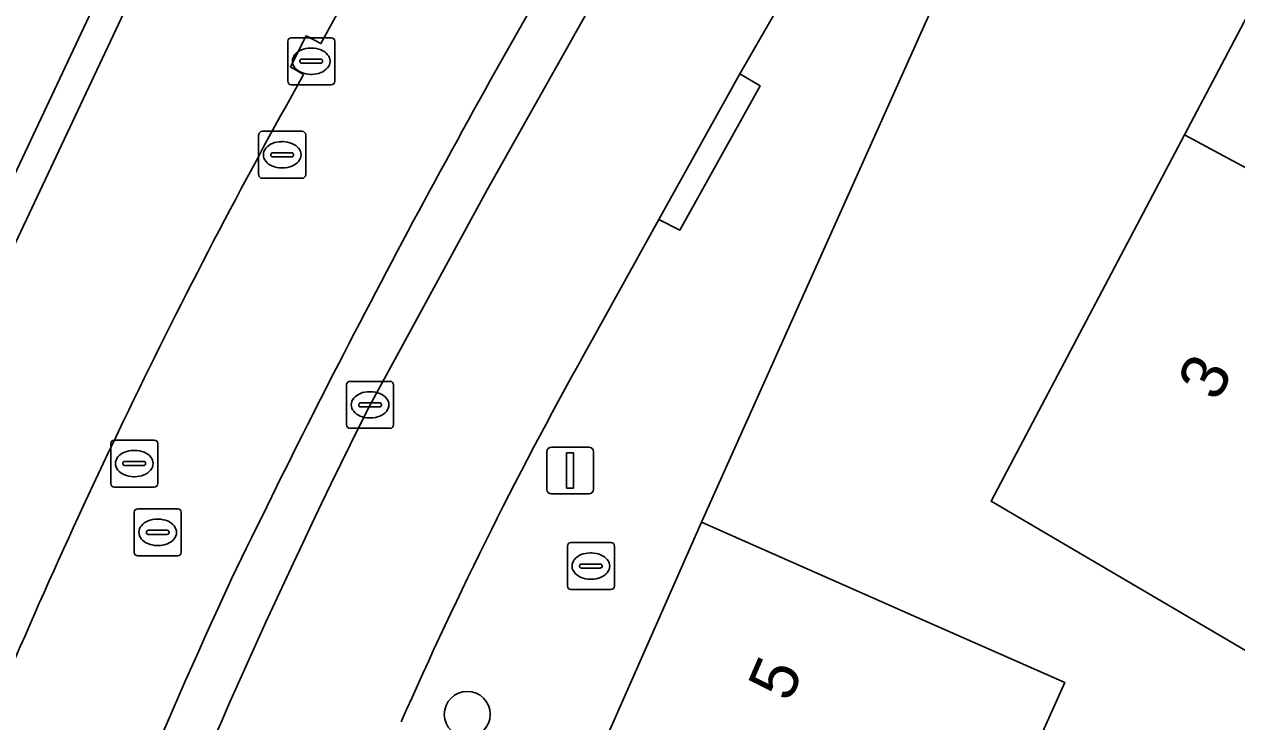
# Model space of a CAD drawing. Extents: x 161771 to 163125, y 382475 to 383179.
# Drawn here: x 161823.69 to 161849.5, y 383112.63 to 383127.48 of the extents above; entities that cross this region are included whole.
import ezdxf

# ---------------------------------------------------------------- set-up
doc = ezdxf.new("R2010")
doc.units = 0
for name, color, linetype in [('IMGEO_Boom', 7, 'Continuous'), ('IMGEO_Brandkraan', 7, 'Continuous'), ('IMGEO_Erf', 7, 'Continuous'), ('IMGEO_Fietspad_gesloten', 7, 'Continuous'), ('IMGEO_Kademuur', 7, 'Continuous'), ('IMGEO_Kolk', 7, 'Continuous'), ('IMGEO_Lichtmast', 7, 'Continuous'), ('IMGEO_Pand', 7, 'Continuous'), ('IMGEO_Pand_nummerreeks', 7, 'Continuous'), ('IMGEO_Rijbaan_lokaal_gesloten', 7, 'Continuous'), ('IMGEO_Rioolput', 7, 'Continuous'), ('IMGEO_Verkeerseiland_open', 7, 'Continuous'), ('IMGEO_Voetpad_open', 7, 'Continuous'), ('IMGEO_Waterloop', 7, 'Continuous')]:
    doc.layers.add(name, color=color, linetype=linetype)

msp = doc.modelspace()

# ---------------------------------------------------------------- linework, layer by layer
at = {"layer": 'IMGEO_Boom'}
msp.add_circle((161833.119, 383112.791), 0.489, dxfattribs=at)
at = {"layer": 'IMGEO_Brandkraan'}
for p, q in [((161835.249, 383115.522), (161835.249, 383116.374)), ((161835.324, 383116.448), (161836.176, 383116.448)), ((161836.25, 383116.374), (161836.25, 383115.522)), ((161835.737, 383116.228), (161835.762, 383116.228)), ((161835.508, 383115.942), (161835.508, 383115.954)), ((161835.946, 383115.905), (161835.548, 383115.905)), ((161835.551, 383115.991), (161835.949, 383115.991)), ((161835.992, 383115.954), (161835.992, 383115.942)), ((161835.76, 383115.668), (161835.735, 383115.668)), ((161836.176, 383115.448), (161835.324, 383115.448))]:
    msp.add_line(p, q, dxfattribs=at)
for points in [[(161835.249, 383115.522), (161835.249, 383116.374)], [(161835.324, 383116.448), (161836.176, 383116.448)], [(161836.25, 383116.374), (161836.25, 383115.522)], [(161836.176, 383115.448), (161835.324, 383115.448)]]:
    msp.add_lwpolyline(points, dxfattribs=at)
for centre, radius, start, end in [((161835.326, 383116.372), 0.0765, 91.552, 178.448), ((161835.326, 383116.372), 0.0765, 91.552, 178.448), ((161836.174, 383116.372), 0.0765, 1.552, 88.448), ((161836.174, 383116.372), 0.0765, 1.552, 88.448), ((161835.548, 383115.951), 0.0403, 85.8775, 175.7526), ((161835.545, 383115.941), 0.0366, 178.938, 274.7102), ((161835.949, 383115.948), 0.043, 264.8664, 352.4533), ((161835.953, 383115.953), 0.0386, 1.7309, 96.639), ((161835.326, 383115.524), 0.0765, 181.552, 268.448), ((161835.326, 383115.524), 0.0765, 181.552, 268.448), ((161836.174, 383115.524), 0.0765, 271.552, 358.448), ((161836.174, 383115.524), 0.0765, 271.552, 358.448)]:
    msp.add_arc(centre, radius, start, end, dxfattribs=at)
for centre, major_axis, ratio, start_param, end_param in [((161835.736, 383115.948), (-0.387, 0.002), 0.722429, 4.712389, 7.853982), ((161835.761, 383115.948), (-0.39, 0.002), 0.717154, 1.570796, 4.712389)]:
    msp.add_ellipse(centre, major_axis=major_axis, ratio=ratio, start_param=start_param, end_param=end_param, dxfattribs=at)
at = {"layer": 'IMGEO_Erf'}
msp.add_lwpolyline([(161854.053, 383135.016), (161845.553, 383132.186), (161845.336, 383131.748), (161845.048, 383131.866), (161844.287, 383130.685), (161838.104, 383116.879), (161842.679, 383114.859), (161845.835, 383113.466), (161844.649, 383110.832)], dxfattribs=at)
msp.add_lwpolyline([(161857.966, 383133.582), (161859.652, 383132.746), (161862.05, 383131.558), (161859.711, 383127.14), (161856.369, 383120.828), (161852.087, 383112.742), (161848.581, 383114.799), (161844.268, 383117.328), (161848.381, 383125.126), (161852.425, 383132.793), (161856.463, 383130.733)], close=True, dxfattribs=at)
at = {"layer": 'IMGEO_Fietspad_gesloten'}
msp.add_lwpolyline([(161835.423, 383129.462), (161835.347, 383129.502), (161838.669, 383135.131), (161840.254, 383138.363), (161837.046, 383139.657), (161832.464, 383131.549), (161830.003, 383127.07), (161829.692, 383127.233), (161829.354, 383126.572), (161829.636, 383126.412)], dxfattribs=at)
for centre, radius, start, end in [((162004.515, 383030.867), 195.737, 149.75428, 154.32486), ((161947.408, 383060.512), 134.956, 150.77041, 157.61116), ((161955.868, 383056.454), 140.822, 155.13185, 159.56941)]:
    msp.add_arc(centre, radius, start, end, dxfattribs=at)
at = {"layer": 'IMGEO_Kademuur'}
msp.add_lwpolyline([(161833.251, 383143.535), (161832.172, 383144.047), (161831.556, 383144.347), (161831.266, 383143.731), (161832.389, 383143.204), (161818.428, 383113.544), (161818.996, 383113.28)], close=True, dxfattribs=at)
at = {"layer": 'IMGEO_Kolk'}
for p, q in [((161830.55, 383118.954), (161830.55, 383119.806)), ((161830.625, 383119.88), (161831.477, 383119.88)), ((161831.038, 383119.66), (161831.063, 383119.66)), ((161831.551, 383119.806), (161831.551, 383118.954)), ((161830.852, 383119.423), (161831.25, 383119.423)), ((161830.809, 383119.374), (161830.809, 383119.386)), ((161831.247, 383119.337), (161830.849, 383119.337)), ((161831.293, 383119.386), (161831.293, 383119.374)), ((161831.061, 383119.1), (161831.036, 383119.1)), ((161831.477, 383118.88), (161830.625, 383118.88))]:
    msp.add_line(p, q, dxfattribs=at)
for points in [[(161830.55, 383118.954), (161830.55, 383119.806)], [(161830.625, 383119.88), (161831.477, 383119.88)], [(161831.551, 383119.806), (161831.551, 383118.954)], [(161831.477, 383118.88), (161830.625, 383118.88)]]:
    msp.add_lwpolyline(points, dxfattribs=at)
for centre, radius, start, end in [((161830.627, 383119.804), 0.0765, 91.552, 178.448), ((161830.627, 383119.804), 0.0765, 91.552, 178.448), ((161831.475, 383119.804), 0.0765, 1.552, 88.448), ((161831.475, 383119.804), 0.0765, 1.552, 88.448), ((161830.849, 383119.383), 0.0403, 85.8775, 175.7526), ((161831.254, 383119.385), 0.0386, 1.7309, 96.639), ((161830.846, 383119.373), 0.0366, 178.938, 274.7102), ((161831.25, 383119.38), 0.043, 264.8664, 352.4533), ((161830.627, 383118.956), 0.0765, 181.552, 268.448), ((161830.627, 383118.956), 0.0765, 181.552, 268.448), ((161831.475, 383118.956), 0.0765, 271.552, 358.448), ((161831.475, 383118.956), 0.0765, 271.552, 358.448)]:
    msp.add_arc(centre, radius, start, end, dxfattribs=at)
for centre, major_axis, ratio, start_param, end_param in [((161831.037, 383119.38), (-0.387, 0.002), 0.722429, 4.712389, 7.853982), ((161831.062, 383119.38), (-0.39, 0.002), 0.717154, 1.570796, 4.712389)]:
    msp.add_ellipse(centre, major_axis=major_axis, ratio=ratio, start_param=start_param, end_param=end_param, dxfattribs=at)
at = {"layer": 'IMGEO_Lichtmast'}
for p, q in [((161834.813, 383117.582), (161834.813, 383118.382)), ((161834.813, 383118.382), (161834.813, 383117.582)), ((161834.913, 383118.482), (161835.703, 383118.482)), ((161835.703, 383118.482), (161834.913, 383118.482)), ((161835.803, 383118.382), (161835.803, 383117.582)), ((161835.803, 383117.582), (161835.803, 383118.382)), ((161835.703, 383117.482), (161834.913, 383117.482)), ((161834.913, 383117.482), (161835.703, 383117.482))]:
    msp.add_line(p, q, dxfattribs=at)
msp.add_lwpolyline([(161835.233, 383118.357), (161835.383, 383118.357), (161835.383, 383117.607), (161835.233, 383117.607), (161835.233, 383118.357)], dxfattribs=at)
for centre, start, end in [((161834.913, 383118.382), 90, 180), ((161834.913, 383118.382), 90, 180), ((161835.703, 383118.382), 0, 90), ((161835.703, 383118.382), 360, 90), ((161834.913, 383117.582), 180, 270), ((161834.913, 383117.582), 180, 270), ((161835.703, 383117.582), 270, 0), ((161835.703, 383117.582), 270, 0)]:
    msp.add_arc(centre, 0.1, start, end, dxfattribs=at)
at = {"layer": 'IMGEO_Pand'}
for points in [[(161862.05, 383131.558), (161859.652, 383132.746), (161857.966, 383133.582), (161856.463, 383130.733), (161852.425, 383132.793), (161848.381, 383125.126), (161856.369, 383120.828), (161859.711, 383127.14)], [(161848.381, 383125.126), (161844.268, 383117.328), (161848.581, 383114.799), (161852.087, 383112.742), (161856.369, 383120.828)], [(161845.393, 383108.074), (161846.3, 383110.089), (161844.649, 383110.832), (161845.835, 383113.466), (161842.679, 383114.859), (161838.104, 383116.879), (161836.053, 383112.233)]]:
    msp.add_lwpolyline(points, close=True, dxfattribs=at)
at = {"layer": 'IMGEO_Rijbaan_lokaal_gesloten'}
for points in [[(161835.743, 383120.703), (161837.199, 383123.325), (161838.923, 383126.428), (161840.413, 383129.016), (161842.25, 383132.179), (161845.416, 383137.209), (161845.631, 383137.552), (161846.349, 383138.362)], [(161839.463, 383134.711), (161838.078, 383132.014), (161833.542, 383123.957), (161831.051, 383119.38)]]:
    msp.add_lwpolyline(points, dxfattribs=at)
for centre, radius, start, end in [((161917.908, 383074.636), 94.198, 150.72226, 156.21014), ((161958.587, 383055.397), 142.686, 153.35792, 159.36665)]:
    msp.add_arc(centre, radius, start, end, dxfattribs=at)
at = {"layer": 'IMGEO_Rioolput'}
for p, q in [((161829.372, 383127.194), (161830.224, 383127.194)), ((161829.297, 383126.268), (161829.297, 383127.12)), ((161829.785, 383126.974), (161829.81, 383126.974)), ((161830.298, 383127.12), (161830.298, 383126.268)), ((161829.556, 383126.688), (161829.556, 383126.7)), ((161829.994, 383126.651), (161829.596, 383126.651)), ((161829.599, 383126.737), (161829.997, 383126.737)), ((161830.04, 383126.7), (161830.04, 383126.688)), ((161829.808, 383126.414), (161829.783, 383126.414)), ((161830.224, 383126.194), (161829.372, 383126.194)), ((161828.679, 383124.276), (161828.679, 383125.128)), ((161828.754, 383125.202), (161829.606, 383125.202)), ((161829.68, 383125.128), (161829.68, 383124.276)), ((161829.167, 383124.982), (161829.192, 383124.982)), ((161828.938, 383124.696), (161828.938, 383124.708)), ((161829.376, 383124.659), (161828.978, 383124.659)), ((161828.981, 383124.745), (161829.379, 383124.745)), ((161829.422, 383124.708), (161829.422, 383124.696)), ((161829.19, 383124.422), (161829.165, 383124.422)), ((161829.606, 383124.202), (161828.754, 383124.202)), ((161825.606, 383118.63), (161826.458, 383118.63)), ((161825.531, 383117.704), (161825.531, 383118.556)), ((161826.019, 383118.41), (161826.044, 383118.41)), ((161826.532, 383118.556), (161826.532, 383117.704)), ((161825.79, 383118.124), (161825.79, 383118.136)), ((161825.833, 383118.173), (161826.231, 383118.173)), ((161826.274, 383118.136), (161826.274, 383118.124)), ((161826.228, 383118.087), (161825.83, 383118.087)), ((161826.042, 383117.85), (161826.017, 383117.85)), ((161826.458, 383117.63), (161825.606, 383117.63)), ((161826.03, 383116.24), (161826.03, 383117.092)), ((161826.105, 383117.166), (161826.957, 383117.166)), ((161827.031, 383117.092), (161827.031, 383116.24)), ((161826.518, 383116.946), (161826.543, 383116.946)), ((161826.289, 383116.66), (161826.289, 383116.672)), ((161826.727, 383116.623), (161826.329, 383116.623)), ((161826.332, 383116.709), (161826.73, 383116.709)), ((161826.773, 383116.672), (161826.773, 383116.66)), ((161826.541, 383116.386), (161826.516, 383116.386)), ((161826.957, 383116.166), (161826.105, 383116.166))]:
    msp.add_line(p, q, dxfattribs=at)
for points in [[(161829.372, 383127.194), (161830.224, 383127.194)], [(161829.297, 383126.268), (161829.297, 383127.12)], [(161830.298, 383127.12), (161830.298, 383126.268)], [(161830.224, 383126.194), (161829.372, 383126.194)], [(161828.679, 383124.276), (161828.679, 383125.128)], [(161828.754, 383125.202), (161829.606, 383125.202)], [(161829.68, 383125.128), (161829.68, 383124.276)], [(161829.606, 383124.202), (161828.754, 383124.202)], [(161825.606, 383118.63), (161826.458, 383118.63)], [(161825.531, 383117.704), (161825.531, 383118.556)], [(161826.532, 383118.556), (161826.532, 383117.704)], [(161826.458, 383117.63), (161825.606, 383117.63)], [(161826.03, 383116.24), (161826.03, 383117.092)], [(161826.105, 383117.166), (161826.957, 383117.166)], [(161827.031, 383117.092), (161827.031, 383116.24)], [(161826.957, 383116.166), (161826.105, 383116.166)]]:
    msp.add_lwpolyline(points, dxfattribs=at)
for centre, radius, start, end in [((161829.374, 383127.118), 0.0765, 91.552, 178.448), ((161829.374, 383127.118), 0.0765, 91.552, 178.448), ((161830.222, 383127.118), 0.0765, 1.552, 88.448), ((161830.222, 383127.118), 0.0765, 1.552, 88.448), ((161829.596, 383126.697), 0.0403, 85.8775, 175.7526), ((161829.593, 383126.687), 0.0366, 178.938, 274.7102), ((161829.997, 383126.694), 0.043, 264.8664, 352.4533), ((161830.001, 383126.699), 0.0386, 1.7309, 96.639), ((161829.374, 383126.27), 0.0765, 181.552, 268.448), ((161829.374, 383126.27), 0.0765, 181.552, 268.448), ((161830.222, 383126.27), 0.0765, 271.552, 358.448), ((161830.222, 383126.27), 0.0765, 271.552, 358.448), ((161828.756, 383125.126), 0.0765, 91.552, 178.448), ((161828.756, 383125.126), 0.0765, 91.552, 178.448), ((161829.604, 383125.126), 0.0765, 1.552, 88.448), ((161829.604, 383125.126), 0.0765, 1.552, 88.448), ((161828.978, 383124.705), 0.0403, 85.8775, 175.7526), ((161828.975, 383124.695), 0.0366, 178.938, 274.7102), ((161829.379, 383124.702), 0.043, 264.8664, 352.4533), ((161829.383, 383124.707), 0.0386, 1.7309, 96.639), ((161828.756, 383124.278), 0.0765, 181.552, 268.448), ((161828.756, 383124.278), 0.0765, 181.552, 268.448), ((161829.604, 383124.278), 0.0765, 271.552, 358.448), ((161829.604, 383124.278), 0.0765, 271.552, 358.448), ((161825.608, 383118.554), 0.0765, 91.552, 178.448), ((161825.608, 383118.554), 0.0765, 91.552, 178.448), ((161826.456, 383118.554), 0.0765, 1.552, 88.448), ((161826.456, 383118.554), 0.0765, 1.552, 88.448), ((161825.83, 383118.133), 0.0403, 85.8775, 175.7526), ((161825.827, 383118.123), 0.0366, 178.938, 274.7102), ((161826.231, 383118.13), 0.043, 264.8664, 352.4533), ((161826.235, 383118.135), 0.0386, 1.7309, 96.639), ((161825.608, 383117.706), 0.0765, 181.552, 268.448), ((161825.608, 383117.706), 0.0765, 181.552, 268.448), ((161826.456, 383117.706), 0.0765, 271.552, 358.448), ((161826.456, 383117.706), 0.0765, 271.552, 358.448), ((161826.107, 383117.09), 0.0765, 91.552, 178.448), ((161826.107, 383117.09), 0.0765, 91.552, 178.448), ((161826.955, 383117.09), 0.0765, 1.552, 88.448), ((161826.955, 383117.09), 0.0765, 1.552, 88.448), ((161826.329, 383116.669), 0.0403, 85.8775, 175.7526), ((161826.326, 383116.659), 0.0366, 178.938, 274.7102), ((161826.73, 383116.666), 0.043, 264.8664, 352.4533), ((161826.734, 383116.671), 0.0386, 1.7309, 96.639), ((161826.107, 383116.242), 0.0765, 181.552, 268.448), ((161826.107, 383116.242), 0.0765, 181.552, 268.448), ((161826.955, 383116.242), 0.0765, 271.552, 358.448), ((161826.955, 383116.242), 0.0765, 271.552, 358.448)]:
    msp.add_arc(centre, radius, start, end, dxfattribs=at)
for centre, major_axis, ratio, start_param, end_param in [((161829.784, 383126.694), (-0.387, 0.002), 0.722429, 4.712389, 7.853982), ((161829.809, 383126.694), (-0.39, 0.002), 0.717154, 1.570796, 4.712389), ((161829.166, 383124.702), (-0.387, 0.002), 0.722429, 4.712389, 7.853982), ((161829.191, 383124.702), (-0.39, 0.002), 0.717154, 1.570796, 4.712389), ((161826.018, 383118.13), (-0.387, 0.002), 0.722429, 4.712389, 7.853982), ((161826.043, 383118.13), (-0.39, 0.002), 0.717154, 1.570796, 4.712389), ((161826.517, 383116.666), (-0.387, 0.002), 0.722429, 4.712389, 7.853982), ((161826.542, 383116.666), (-0.39, 0.002), 0.717154, 1.570796, 4.712389)]:
    msp.add_ellipse(centre, major_axis=major_axis, ratio=ratio, start_param=start_param, end_param=end_param, dxfattribs=at)
at = {"layer": 'IMGEO_Verkeerseiland_open'}
for points in [[(161833.542, 383123.957), (161838.078, 383132.014), (161839.463, 383134.711)], [(161831.051, 383119.38), (161833.542, 383123.957)]]:
    msp.add_lwpolyline(points, dxfattribs=at)
for centre, radius, start, end in [((162004.515, 383030.867), 195.737, 149.75428, 154.32486), ((161958.587, 383055.397), 142.686, 153.35792, 159.36665), ((161955.868, 383056.454), 140.822, 155.13185, 159.56941)]:
    msp.add_arc(centre, radius, start, end, dxfattribs=at)
at = {"layer": 'IMGEO_Voetpad_open'}
for points in [[(161835.59, 383145.328), (161833.289, 383146.427), (161832.172, 383144.047), (161833.251, 383143.535), (161818.996, 383113.28), (161820.709, 383112.484), (161817.647, 383105.91), (161814.66, 383097.898), (161810.189, 383085.322), (161808.132, 383079.23), (161805.993, 383072.237), (161802.967, 383061.318), (161798.572, 383044.26), (161798.418, 383043.924), (161796.51, 383041.531), (161799.133, 383040.729), (161799.138, 383040.744), (161799.736, 383042.637), (161808.605, 383071.283), (161814.386, 383089.376)], [(161829.636, 383126.412), (161829.354, 383126.572), (161829.692, 383127.233), (161830.003, 383127.07), (161832.464, 383131.549), (161837.046, 383139.657)], [(161836.053, 383112.233), (161838.104, 383116.879), (161844.287, 383130.685), (161845.048, 383131.866), (161845.336, 383131.748), (161845.553, 383132.186), (161850.423, 383138.63), (161849.452, 383138.944)], [(161846.349, 383138.362), (161845.631, 383137.552), (161845.416, 383137.209), (161842.25, 383132.179), (161842.694, 383131.896), (161840.849, 383128.754), (161840.413, 383129.016), (161838.923, 383126.428), (161839.351, 383126.167), (161837.642, 383123.101), (161837.199, 383123.325), (161835.743, 383120.703)]]:
    msp.add_lwpolyline(points, dxfattribs=at)
msp.add_lwpolyline([(161837.199, 383123.325), (161837.642, 383123.101), (161839.351, 383126.167), (161838.923, 383126.428)], close=True, dxfattribs=at)
for centre, radius, start, end in [((161947.408, 383060.512), 134.956, 150.77041, 157.61116), ((161917.908, 383074.636), 94.198, 150.72226, 156.21014)]:
    msp.add_arc(centre, radius, start, end, dxfattribs=at)
at = {"layer": 'IMGEO_Waterloop'}
msp.add_lwpolyline([(161815.229, 383107.264), (161818.262, 383113.192), (161818.428, 383113.544), (161832.389, 383143.204), (161831.266, 383143.731), (161831.556, 383144.347), (161832.172, 383144.047), (161833.289, 383146.427), (161835.961, 383152.069), (161836.845, 383153.935), (161837.728, 383155.799), (161838.331, 383157.094), (161838.459, 383157.369), (161839.402, 383159.394), (161839.61, 383159.854), (161839.002, 383160.143), (161839.275, 383160.691), (161840.257, 383160.241), (161848.202, 383177.405), (161848.202, 383177.405)], dxfattribs=at)

# ---------------------------------------------------------------- texts
at = {"layer": 'IMGEO_Pand_nummerreeks'}
for s, rotation, p in [('3', 62.1906, (161849.08, 383119.42)), ('5', 66.6148, (161839.98, 383113.025))]:
    msp.add_text(s, height=1, rotation=rotation, dxfattribs=at).set_placement(p)

doc.saveas('drawing.dxf')
